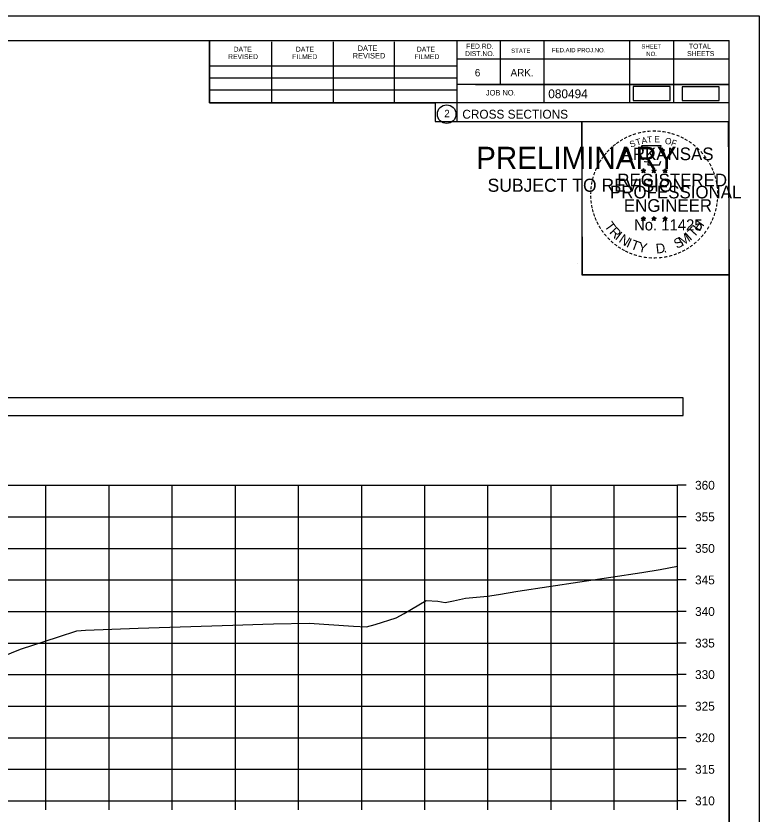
# Model space of a CAD drawing. Extents: x 1376273 to 1384221, y 378927 to 384592.
# Drawn here: x 1381403.6 to 1381521.3, y 382972.1 to 383098.6 of the extents above; entities that cross this region are included whole.
import ezdxf

# ---------------------------------------------------------------- set-up
doc = ezdxf.new("R2010")
doc.units = 0
for name, color, linetype in [('R_Axis', 7, 'Continuous'), ('R_Axis Annot', 7, 'Continuous'), ('R_Border', 7, 'Continuous'), ('R_Border PE', 7, 'Continuous'), ('R_Border Prem', 7, 'Continuous'), ('R_Drive', 7, 'Continuous'), ('R_Exist Surface', 7, 'Continuous'), ('R_Grid', 7, 'Continuous'), ('R_No Plot', 7, 'Continuous')]:
    doc.layers.add(name, color=color, linetype=linetype)

msp = doc.modelspace()

# ---------------------------------------------------------------- linework, layer by layer
at = {"layer": 'R_Axis'}
for p, q in [((1381508.35, 382974.21), (1381508.35, 383024.21)), ((1381509.75, 383024.21), (1381508.35, 383024.21)), ((1381509.75, 383019.21), (1381508.35, 383019.21)), ((1381509.75, 383014.21), (1381508.35, 383014.21)), ((1381509.75, 383009.21), (1381508.35, 383009.21)), ((1381509.75, 383004.21), (1381508.35, 383004.21)), ((1381509.75, 382999.21), (1381508.35, 382999.21)), ((1381509.75, 382994.21), (1381508.35, 382994.21)), ((1381509.75, 382989.21), (1381508.35, 382989.21)), ((1381509.75, 382984.21), (1381508.35, 382984.21)), ((1381509.75, 382979.21), (1381508.35, 382979.21)), ((1381208.35, 382974.21), (1381508.35, 382974.21)), ((1381408.35, 382972.81), (1381408.35, 382974.21)), ((1381418.35, 382972.81), (1381418.35, 382974.21)), ((1381428.35, 382972.81), (1381428.35, 382974.21)), ((1381438.35, 382972.81), (1381438.35, 382974.21)), ((1381448.35, 382972.81), (1381448.35, 382974.21)), ((1381458.35, 382972.81), (1381458.35, 382974.21)), ((1381468.35, 382972.81), (1381468.35, 382974.21)), ((1381478.35, 382972.81), (1381478.35, 382974.21)), ((1381488.35, 382972.81), (1381488.35, 382974.21)), ((1381498.35, 382972.81), (1381498.35, 382974.21)), ((1381508.35, 382972.81), (1381508.35, 382974.21)), ((1381509.75, 382974.21), (1381508.35, 382974.21))]:
    msp.add_line(p, q, dxfattribs=at)
at = {"layer": 'R_Axis Annot'}
msp.add_lwpolyline([(1381207.46, 383035.24), (1381509.26, 383035.24), (1381509.26, 383038.05), (1381207.46, 383038.05)], close=True, dxfattribs=at)
at = {"layer": 'R_Border'}
for p, q in [((1381200.35, 383094.67), (1381516.53, 383094.67)), ((1381434.27, 383084.79), (1381434.27, 383094.67)), ((1381444.13, 383084.79), (1381444.13, 383094.47)), ((1381453.89, 383084.79), (1381453.89, 383094.47)), ((1381463.57, 383084.79), (1381463.57, 383094.47)), ((1381473.43, 383094.67), (1381473.43, 383081.87)), ((1381480.27, 383094.67), (1381480.27, 383087.73)), ((1381487.21, 383094.67), (1381487.21, 383084.79)), ((1381500.79, 383094.67), (1381500.79, 383084.79)), ((1381507.73, 383094.67), (1381507.73, 383084.79)), ((1381516.53, 382889.21), (1381516.53, 383094.67)), ((1381434.27, 383090.65), (1381473.43, 383090.65)), ((1381516.53, 383091.73), (1381473.43, 383091.73)), ((1381516.53, 383091.75), (1381516.53, 383091.75)), ((1381434.27, 383088.79), (1381473.43, 383088.79)), ((1381434.27, 383084.79), (1381434.27, 383086.85)), ((1381434.27, 383086.85), (1381473.43, 383086.85)), ((1381516.53, 383087.73), (1381473.43, 383087.73)), ((1381476.39, 383087.73), (1381516.53, 383087.73)), ((1381516.53, 383084.79), (1381434.27, 383084.79)), ((1381473.43, 383081.87), (1381516.53, 383081.87))]:
    msp.add_line(p, q, dxfattribs=at)
msp.add_circle((1381471.81, 383083.01), 1.47, dxfattribs=at)
at = {"layer": 'R_Border PE'}
for p, q in [((1381502.96, 383074.38), (1381502.92, 383074.13)), ((1381502.96, 383074.02), (1381502.96, 383074.38)), ((1381502.96, 383074.38), (1381503.01, 383074.13)), ((1381504.63, 383074.38), (1381504.59, 383074.13)), ((1381504.63, 383074.02), (1381504.63, 383074.38)), ((1381504.63, 383074.38), (1381504.68, 383074.13)), ((1381506.4, 383074.37), (1381506.35, 383074.12)), ((1381506.4, 383074), (1381506.4, 383074.37)), ((1381506.4, 383074.37), (1381506.44, 383074.12)), ((1381502.61, 383074.13), (1381502.96, 383074.02)), ((1381502.61, 383074.13), (1381502.87, 383074.08)), ((1381502.61, 383074.13), (1381502.85, 383074.01)), ((1381502.75, 383073.72), (1381502.96, 383074.02)), ((1381502.75, 383073.72), (1381502.87, 383073.96)), ((1381502.75, 383073.72), (1381502.96, 383073.94)), ((1381503.31, 383074.13), (1381502.96, 383074.02)), ((1381503.17, 383073.72), (1381502.96, 383074.02)), ((1381503.17, 383073.72), (1381502.96, 383073.93)), ((1381503.31, 383074.13), (1381503.02, 383074.08)), ((1381503.17, 383073.72), (1381503.04, 383074.01)), ((1381503.31, 383074.13), (1381503.1, 383074.03)), ((1381504.28, 383074.13), (1381504.63, 383074.02)), ((1381504.28, 383074.13), (1381504.54, 383074.08)), ((1381504.28, 383074.13), (1381504.52, 383074.01)), ((1381504.42, 383073.72), (1381504.63, 383074.02)), ((1381504.42, 383073.72), (1381504.54, 383073.96)), ((1381504.42, 383073.72), (1381504.63, 383073.94)), ((1381504.98, 383074.13), (1381504.63, 383074.02)), ((1381504.84, 383073.72), (1381504.63, 383074.02)), ((1381504.84, 383073.72), (1381504.63, 383073.93)), ((1381504.98, 383074.13), (1381504.69, 383074.08)), ((1381504.84, 383073.72), (1381504.71, 383074.01)), ((1381504.98, 383074.13), (1381504.77, 383074.03)), ((1381506.05, 383074.12), (1381506.4, 383074)), ((1381506.05, 383074.12), (1381506.3, 383074.07)), ((1381506.05, 383074.12), (1381506.28, 383073.99)), ((1381506.18, 383073.71), (1381506.4, 383074)), ((1381506.18, 383073.71), (1381506.31, 383073.95)), ((1381506.18, 383073.71), (1381506.39, 383073.92)), ((1381506.61, 383073.71), (1381506.39, 383073.92)), ((1381506.74, 383074.12), (1381506.4, 383074)), ((1381506.61, 383073.71), (1381506.4, 383074)), ((1381506.74, 383074.12), (1381506.46, 383074.07)), ((1381506.61, 383073.71), (1381506.47, 383074)), ((1381506.74, 383074.12), (1381506.54, 383074.01)), ((1381502.96, 383066.81), (1381502.92, 383066.56)), ((1381502.96, 383066.44), (1381502.96, 383066.81)), ((1381502.96, 383066.81), (1381503.01, 383066.56)), ((1381504.63, 383066.81), (1381504.59, 383066.56)), ((1381504.63, 383066.44), (1381504.63, 383066.81)), ((1381504.63, 383066.81), (1381504.68, 383066.56)), ((1381506.39, 383066.8), (1381506.35, 383066.55)), ((1381506.39, 383066.43), (1381506.39, 383066.8)), ((1381506.39, 383066.8), (1381506.44, 383066.55)), ((1381502.61, 383066.55), (1381502.96, 383066.44)), ((1381502.61, 383066.55), (1381502.86, 383066.51)), ((1381502.61, 383066.55), (1381502.85, 383066.43)), ((1381502.74, 383066.15), (1381502.96, 383066.44)), ((1381502.74, 383066.15), (1381502.87, 383066.39)), ((1381502.74, 383066.15), (1381502.96, 383066.36)), ((1381503.3, 383066.55), (1381502.96, 383066.44)), ((1381503.17, 383066.15), (1381502.96, 383066.44)), ((1381503.17, 383066.15), (1381502.96, 383066.36)), ((1381503.3, 383066.55), (1381503.02, 383066.51)), ((1381503.17, 383066.15), (1381503.03, 383066.44)), ((1381503.3, 383066.55), (1381503.1, 383066.45)), ((1381504.28, 383066.55), (1381504.63, 383066.44)), ((1381504.28, 383066.55), (1381504.53, 383066.51)), ((1381504.28, 383066.55), (1381504.51, 383066.43)), ((1381504.41, 383066.15), (1381504.63, 383066.44)), ((1381504.41, 383066.15), (1381504.54, 383066.39)), ((1381504.41, 383066.15), (1381504.62, 383066.36)), ((1381504.84, 383066.15), (1381504.62, 383066.36)), ((1381504.97, 383066.55), (1381504.63, 383066.44)), ((1381504.84, 383066.15), (1381504.63, 383066.44)), ((1381504.97, 383066.55), (1381504.69, 383066.51)), ((1381504.84, 383066.15), (1381504.7, 383066.44)), ((1381504.97, 383066.55), (1381504.77, 383066.45)), ((1381506.04, 383066.54), (1381506.39, 383066.43)), ((1381506.04, 383066.54), (1381506.3, 383066.5)), ((1381506.04, 383066.54), (1381506.28, 383066.42)), ((1381506.18, 383066.14), (1381506.39, 383066.43)), ((1381506.18, 383066.14), (1381506.3, 383066.38)), ((1381506.18, 383066.14), (1381506.39, 383066.35)), ((1381506.74, 383066.54), (1381506.39, 383066.43)), ((1381506.61, 383066.14), (1381506.39, 383066.43)), ((1381506.61, 383066.14), (1381506.39, 383066.35)), ((1381506.74, 383066.54), (1381506.45, 383066.5)), ((1381506.61, 383066.14), (1381506.47, 383066.43)), ((1381506.74, 383066.54), (1381506.54, 383066.44))]:
    msp.add_line(p, q, dxfattribs=at)
for points in [[(1381502.65, 383078.01), (1381502.92, 383077.18)], [(1381506.16, 383077.08), (1381506.31, 383077.37), (1381505.62, 383077.34), (1381505.77, 383078.01), (1381502.65, 383078.01)], [(1381503.15, 383075.58), (1381503.15, 383075.5), (1381503.71, 383075.48), (1381503.65, 383075), (1381505.52, 383075), (1381505.73, 383075.54)], [(1381502.96, 383074.38), (1381503.17, 383073.72), (1381502.61, 383074.13), (1381503.31, 383074.13), (1381502.75, 383073.72), (1381502.96, 383074.38)], [(1381504.63, 383074.38), (1381504.84, 383073.72), (1381504.28, 383074.13), (1381504.98, 383074.13), (1381504.42, 383073.72), (1381504.63, 383074.38)], [(1381506.4, 383074.37), (1381506.61, 383073.71), (1381506.05, 383074.12), (1381506.74, 383074.12), (1381506.18, 383073.71), (1381506.4, 383074.37)], [(1381502.96, 383066.81), (1381503.17, 383066.15), (1381502.61, 383066.55), (1381503.3, 383066.55), (1381502.74, 383066.15), (1381502.96, 383066.81)], [(1381504.63, 383066.81), (1381504.84, 383066.15), (1381504.28, 383066.55), (1381504.97, 383066.55), (1381504.41, 383066.15), (1381504.63, 383066.81)], [(1381506.39, 383066.8), (1381506.61, 383066.14), (1381506.04, 383066.54), (1381506.74, 383066.54), (1381506.18, 383066.14), (1381506.39, 383066.8)]]:
    msp.add_lwpolyline(points, dxfattribs=at)
for centre, radius in [((1381502.96, 383074.02), 0.172), ((1381504.63, 383074.02), 0.172), ((1381506.39, 383074), 0.172), ((1381502.96, 383074.02), 0.145), ((1381502.96, 383074.02), 0.116), ((1381502.96, 383074.02), 0.0991), ((1381502.96, 383074.02), 0.0747), ((1381502.96, 383074.02), 0.0495), ((1381502.96, 383074.02), 0.0296), ((1381504.63, 383074.02), 0.145), ((1381504.63, 383074.02), 0.116), ((1381504.63, 383074.02), 0.0991), ((1381504.63, 383074.02), 0.0747), ((1381504.63, 383074.02), 0.0495), ((1381504.63, 383074.02), 0.0296), ((1381506.39, 383074), 0.145), ((1381506.39, 383074), 0.116), ((1381506.39, 383074), 0.0991), ((1381506.39, 383074), 0.0747), ((1381506.39, 383074), 0.0495), ((1381506.39, 383074), 0.0296), ((1381502.96, 383066.44), 0.172), ((1381502.96, 383066.44), 0.145), ((1381504.63, 383066.44), 0.172), ((1381504.63, 383066.44), 0.145), ((1381506.39, 383066.43), 0.172), ((1381506.39, 383066.43), 0.145), ((1381502.96, 383066.44), 0.116), ((1381502.96, 383066.44), 0.0991), ((1381502.96, 383066.44), 0.0747), ((1381502.96, 383066.44), 0.0495), ((1381502.96, 383066.44), 0.0296), ((1381504.63, 383066.44), 0.116), ((1381504.63, 383066.44), 0.0991), ((1381504.63, 383066.44), 0.0747), ((1381504.63, 383066.44), 0.0495), ((1381504.63, 383066.44), 0.0296), ((1381506.39, 383066.43), 0.116), ((1381506.39, 383066.43), 0.0991), ((1381506.39, 383066.43), 0.0747), ((1381506.39, 383066.43), 0.0495), ((1381506.39, 383066.43), 0.0296)]:
    msp.add_circle(centre, radius, dxfattribs=at)
at = {"layer": 'R_Drive'}
for points in [[(1381501.34, 383085.18), (1381507.18, 383085.18), (1381507.18, 383087.37), (1381501.34, 383087.37)], [(1381509.13, 383085.17), (1381514.97, 383085.17), (1381514.97, 383087.36), (1381509.13, 383087.36)]]:
    msp.add_lwpolyline(points, close=True, dxfattribs=at)
at = {"layer": 'R_Exist Surface'}
msp.add_lwpolyline([(1381401.45, 382997.08), (1381404.3, 382998.22), (1381410.32, 383000.18), (1381413.25, 383001.17), (1381414.62, 383001.24), (1381422.96, 383001.59), (1381437.95, 383002.04), (1381442.69, 383002.22), (1381444.41, 383002.24), (1381450.04, 383002.34), (1381457.04, 383001.87), (1381459.11, 383001.77), (1381460.5, 383002.17), (1381463.81, 383003.2), (1381465.07, 383003.89), (1381468.55, 383005.97), (1381470.41, 383005.85), (1381471.59, 383005.65), (1381472.9, 383005.9), (1381474.8, 383006.35), (1381478.27, 383006.63), (1381480.01, 383006.89), (1381483.07, 383007.41), (1381502.73, 383010.38), (1381505.62, 383010.89), (1381508.35, 383011.39)], dxfattribs=at)
at = {"layer": 'R_Grid'}
for p, q in [((1381208.35, 383024.21), (1381508.35, 383024.21)), ((1381408.35, 382974.21), (1381408.35, 383024.21)), ((1381418.35, 382974.21), (1381418.35, 383024.21)), ((1381428.35, 382974.21), (1381428.35, 383024.21)), ((1381438.35, 382974.21), (1381438.35, 383024.21)), ((1381448.35, 382974.21), (1381448.35, 383024.21)), ((1381458.35, 382974.21), (1381458.35, 383024.21)), ((1381468.35, 382974.21), (1381468.35, 383024.21)), ((1381478.35, 382974.21), (1381478.35, 383024.21)), ((1381488.35, 382974.21), (1381488.35, 383024.21)), ((1381498.35, 382974.21), (1381498.35, 383024.21)), ((1381508.35, 382974.21), (1381508.35, 383024.21)), ((1381208.35, 383019.21), (1381508.35, 383019.21)), ((1381208.35, 383014.21), (1381508.35, 383014.21)), ((1381208.35, 383009.21), (1381508.35, 383009.21)), ((1381208.35, 383004.21), (1381508.35, 383004.21)), ((1381208.35, 382999.21), (1381508.35, 382999.21)), ((1381208.35, 382994.21), (1381508.35, 382994.21)), ((1381208.35, 382989.21), (1381508.35, 382989.21)), ((1381208.35, 382984.21), (1381508.35, 382984.21)), ((1381208.35, 382979.21), (1381508.35, 382979.21)), ((1381208.35, 382974.21), (1381508.35, 382974.21))]:
    msp.add_line(p, q, dxfattribs=at)
at = {"layer": 'R_No Plot'}
for p, q in [((1381187.95, 383098.57), (1381521.28, 383098.57)), ((1381492.56, 383059.42), (1381492.56, 383059.42))]:
    msp.add_line(p, q, dxfattribs=at)
for points in [[(1381187.94, 383098.57), (1381521.28, 383098.57), (1381521.28, 382885.23), (1381187.94, 382885.23)], [(1381434.27, 383094.67), (1381434.27, 383084.79), (1381470, 383084.79), (1381470, 383081.87), (1381493.2, 383081.87), (1381493.2, 383057.54), (1381516.53, 383057.54), (1381516.53, 382889.21), (1381200.35, 382889.21), (1381200.35, 383094.67)], [(1381493.2, 383081.87), (1381516.41, 383081.87), (1381516.53, 383057.54), (1381493.32, 383057.54)]]:
    msp.add_lwpolyline(points, close=True, dxfattribs=at)

# ---------------------------------------------------------------- texts
at = {"layer": 'R_Axis Annot'}
for s, p in [('360', (1381511.15, 383023.51)), ('355', (1381511.15, 383018.51)), ('350', (1381511.15, 383013.51)), ('345', (1381511.15, 383008.51)), ('340', (1381511.15, 383003.51)), ('335', (1381511.15, 382998.51)), ('330', (1381511.15, 382993.51)), ('325', (1381511.15, 382988.51)), ('320', (1381511.15, 382983.51)), ('315', (1381511.15, 382978.51)), ('310', (1381511.15, 382973.51))]:
    msp.add_text(s, height=1.4, dxfattribs=at).set_placement(p)
at = {"layer": 'R_Border'}
for s, height, p in [('DATE', 0.782, (1381438.07, 383092.91)), ('DATE', 0.782, (1381447.93, 383092.91)), ('DATE', 0.879, (1381457.71, 383093.01)), ('DATE', 0.782, (1381467.09, 383092.91)), ('FED.RD.', 0.782, (1381474.91, 383093.39)), ('STATE', 0.684, (1381482.03, 383092.71)), ('FED.AID PROJ.NO.', 0.684, (1381488.49, 383092.81)), ('SHEET', 0.684, (1381502.65, 383093.39)), ('TOTAL', 0.782, (1381510.17, 383093.39)), ('REVISED', 0.782, (1381437.19, 383091.73)), ('FILMED', 0.782, (1381447.35, 383091.73)), ('REVISED', 0.879, (1381456.93, 383091.83)), ('FILMED', 0.782, (1381466.69, 383091.73)), ('DIST.NO.', 0.782, (1381474.71, 383092.21)), ('NO.', 0.684, (1381503.43, 383092.21)), ('SHEETS', 0.782, (1381509.89, 383092.21)), ('6', 1.17, (1381476.27, 383088.99)), ('ARK.', 1.172, (1381481.93, 383088.99)), ('JOB NO.', 0.879, (1381478.03, 383085.97)), ('080494', 1.4, (1381487.9, 383085.53)), ('2', 1.17, (1381471.43, 383082.52)), ('CROSS SECTIONS', 1.4, (1381474.29, 383082.3))]:
    msp.add_text(s, height=height, rotation=360, dxfattribs=at).set_placement(p)
at = {"layer": 'R_Border PE'}
for s, height, rotation, p in [('-', 1.6, 28.7918, (1381500.13, 383078.55)), ('-', 1.6, 24.3072, (1381500.77, 383078.86)), ('-', 1.6, 19.1761, (1381501.4, 383079.13)), ('-', 1.6, 13.6301, (1381502.15, 383079.37)), ('A', 1, 11.2132, (1381502.75, 383078.27)), ('-', 1.6, 10.2193, (1381502.83, 383079.54)), ('T', 1, 6.0228, (1381503.6, 383078.43)), ('-', 1.6, 5.8968, (1381503.56, 383079.65)), ('-', 1.6, 0.1862, (1381504.33, 383079.72)), ('E', 1, 0.8323, (1381504.7, 383078.54)), ('-', 1.6, 357.743, (1381505.05, 383079.7)), ('-', 1.6, 352.1617, (1381505.8, 383079.65)), ('O', 1, 350.4515, (1381506.31, 383078.33)), ('-', 1.6, 347.2049, (1381506.52, 383079.53)), ('-', 1.6, 342.3362, (1381507.15, 383079.38)), ('-', 1.6, 337.8551, (1381507.89, 383079.16)), ('-', 1.6, 334.1211, (1381508.52, 383078.89)), ('-', 1.6, 38.9507, (1381498.48, 383077.4)), ('-', 1.6, 36.2317, (1381498.96, 383077.78)), ('-', 1.6, 34.0636, (1381499.54, 383078.18)), ('S', 1, 21.594, (1381501.01, 383077.68)), ('T', 1, 16.4036, (1381501.92, 383078.01)), ('F', 1, 340.0707, (1381507.26, 383078.1)), ('-', 1.6, 329.6409, (1381509.1, 383078.6)), ('-', 1.6, 325.8627, (1381509.74, 383078.24)), ('-', 1.6, 320.5297, (1381510.35, 383077.82)), ('-', 1.6, 50.6142, (1381497.2, 383076.02)), ('-', 1.6, 48.423, (1381497.6, 383076.51)), ('-', 1.6, 42.9622, (1381498.05, 383076.99)), ('ARKANSAS', 2, 360, (1381499.51, 383075.72)), ('-', 1.6, 315.5786, (1381510.95, 383077.33)), ('-', 1.6, 309.8797, (1381511.52, 383076.78)), ('-', 1.6, 58.0706, (1381496.46, 383074.93)), ('-', 1.6, 54.2325, (1381496.79, 383075.46)), ('-', 1.6, 306.6522, (1381512.04, 383076.18)), ('-', 1.4, 303.6753, (1381512.53, 383075.61)), ('-', 1.6, 67.7743, (1381495.89, 383073.7)), ('-', 1.6, 62.8713, (1381496.15, 383074.31)), ('-', 1.6, 299.6684, (1381512.85, 383075)), ('-', 1.6, 294.6628, (1381513.17, 383074.39)), ('-', 1.6, 75.461, (1381495.47, 383072.36)), ('-', 1.6, 72.3945, (1381495.67, 383073.07)), ('REGISTERED', 2, 360, (1381498.83, 383071.57)), ('DWB', 0.01, 360, (1381502.95, 383074.01)), ('DWB', 0.01, 360, (1381504.62, 383074.01)), ('DWB', 0.01, 360, (1381506.38, 383074)), ('-', 1.6, 290.5728, (1381513.43, 383073.81)), ('-', 1.6, 285.1233, (1381513.66, 383073.23)), ('-', 1.6, 81.2013, (1381495.34, 383071.65)), ('PROFESSIONAL', 2, 360, (1381497.68, 383069.66)), ('-', 1.6, 280.5493, (1381513.86, 383072.49)), ('-', 1.6, 276.5962, (1381514.02, 383071.72)), ('-', 1.6, 89.0622, (1381495.24, 383070.25)), ('-', 1.6, 85.1863, (1381495.26, 383070.96)), ('-', 1.6, 274.3301, (1381514.08, 383071)), ('-', 1.6, 94.1959, (1381495.27, 383069.53)), ('-', 1.6, 98.9479, (1381495.35, 383068.86)), ('ENGINEER', 2, 360, (1381499.87, 383067.54)), ('-', 1.6, 263.5172, (1381514.1, 383069.7)), ('-', 1.6, 269.9407, (1381514.12, 383070.37)), ('-', 1.6, 101.7149, (1381495.48, 383068.13)), ('-', 1.6, 105.4578, (1381495.64, 383067.53)), ('-', 1.6, 255.7626, (1381513.92, 383068.37)), ('-', 1.6, 260.9953, (1381514.03, 383069.05)), ('-', 1.6, 109.0874, (1381495.86, 383066.9)), ('-', 1.6, 114.0643, (1381496.11, 383066.31)), ('-', 1.6, 247.8887, (1381513.51, 383066.98)), ('-', 1.6, 252.8681, (1381513.74, 383067.65)), ('-', 1.6, 115.7289, (1381496.42, 383065.69)), ('-', 1.6, 120.4471, (1381496.77, 383065.1)), ('T', 1.54, 306.0406, (1381496.72, 383065.28)), ('No. 11425', 1.757, 360, (1381501.49, 383064.59)), ('DWB', 0.01, 360, (1381502.94, 383066.44)), ('DWB', 0.01, 360, (1381504.61, 383066.44)), ('DWB', 0.01, 360, (1381506.38, 383066.43)), ('T', 1.54, 46.6444, (1381510.95, 383063.37)), ('H', 1.54, 54.6088, (1381511.84, 383064.32)), ('-', 1.6, 244.6197, (1381513.25, 383066.35)), ('-', 1.6, 125.8934, (1381497.18, 383064.54)), ('-', 1.6, 130.7181, (1381497.64, 383063.99)), ('R', 1.54, 314.005, (1381497.48, 383064.23)), ('I', 1.54, 321.9694, (1381498.38, 383063.3)), ('M', 1.54, 32.6563, (1381509.1, 383062.05)), ('I', 1.54, 42.1136, (1381510.39, 383062.9)), ('-', 1.6, 233.8452, (1381512.46, 383064.94)), ('-', 1.6, 239.0712, (1381512.86, 383065.6)), ('-', 1.6, 134.2238, (1381498.16, 383063.45)), ('-', 1.6, 138.9338, (1381498.68, 383062.98)), ('N', 1.54, 326.5002, (1381498.95, 383062.83)), ('I', 1.54, 335.3603, (1381500.15, 383062.04)), ('T', 1.54, 339.8912, (1381500.82, 383061.72)), ('S', 1.54, 26.9312, (1381508.26, 383061.64)), ('-', 1.6, 221.0851, (1381511.02, 383063.3)), ('-', 1.6, 225.7653, (1381511.55, 383063.81)), ('-', 1.6, 231.2538, (1381512.03, 383064.38)), ('-', 1.6, 144.6463, (1381499.24, 383062.58)), ('-', 1.6, 148.0898, (1381499.8, 383062.2)), ('-', 1.6, 151.5704, (1381500.38, 383061.88)), ('Y', 1.54, 347.8556, (1381502.03, 383061.27)), ('D', 1.54, 6.3969, (1381505.02, 383060.91)), ('-', 1.6, 207.3568, (1381509.38, 383062.1)), ('-', 1.6, 212.2491, (1381509.94, 383062.44)), ('-', 1.6, 215.7363, (1381510.48, 383062.83)), ('-', 1.6, 154.6002, (1381500.9, 383061.63)), ('-', 1.6, 158.5612, (1381501.52, 383061.38)), ('-', 1.6, 162.7983, (1381502.21, 383061.17)), ('-', 1.6, 167.5555, (1381502.93, 383061)), ('-', 1.6, 173.1155, (1381503.7, 383060.89)), ('-', 1.6, 176.5183, (1381504.45, 383060.84)), ('-', 1.6, 181.5918, (1381505.19, 383060.86)), ('-', 1.6, 185.8167, (1381506, 383060.93)), ('-', 1.6, 191.2858, (1381506.73, 383061.07)), ('.', 1.54, 13.7642, (1381506.21, 383061.04)), ('-', 1.6, 195.4743, (1381507.46, 383061.26)), ('-', 1.6, 200.7184, (1381508.14, 383061.51)), ('-', 1.6, 204.2516, (1381508.76, 383061.78))]:
    msp.add_text(s, height=height, rotation=rotation, dxfattribs=at).set_placement(p)
at = {"layer": 'R_Border Prem'}
for s, height, p in [('PRELIMINARY', 3.5, (1381476.48, 383074.34)), ('DWB', 0.01, (1381477.22, 383076.18)), ('SUBJECT TO REVISION', 2.0751, (1381478.29, 383070.71))]:
    msp.add_text(s, height=height, rotation=360, dxfattribs=at).set_placement(p)

doc.saveas('drawing.dxf')
